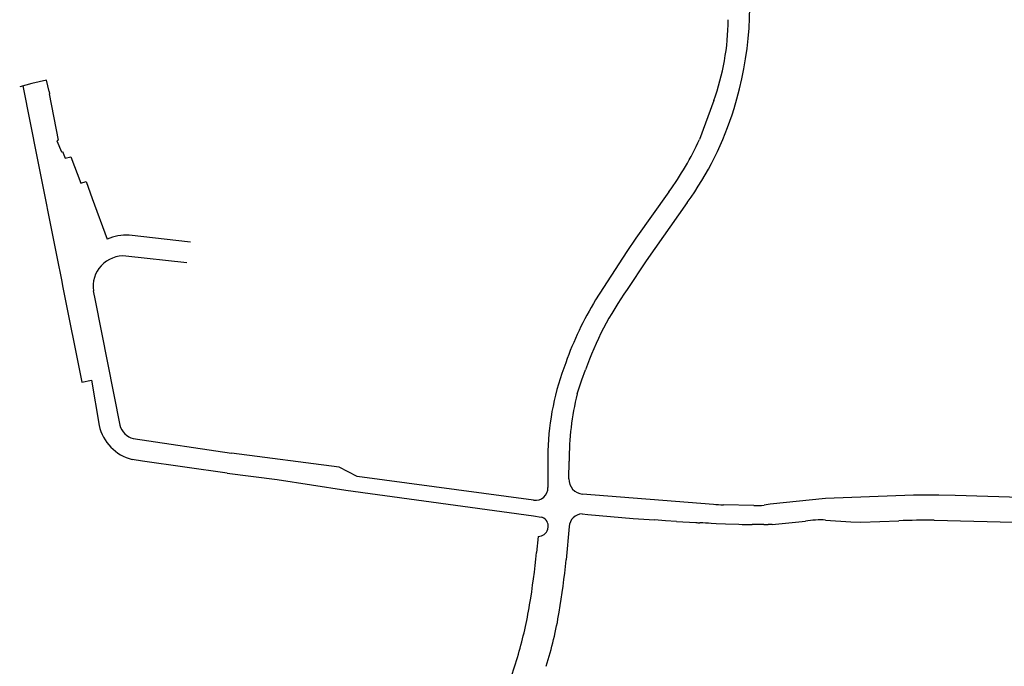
# Model space of a CAD drawing. Extents: x 148869 to 161638, y 453607 to 469810.
# Tile 929 of 1056: x 159131.67 to 159133.62, y 459854.36 to 459855.64. Entities that reach past the tile are written whole.
import ezdxf

# ---------------------------------------------------------------- set-up
doc = ezdxf.new("R2010")
doc.units = 0
doc.layers.add('LKI_V01_KANTRIJWEG', color=252, linetype='CONTINUOUS')

msp = doc.modelspace()

# ---------------------------------------------------------------- linework, layer by layer
at = {"layer": 'LKI_V01_KANTRIJWEG'}
for p, q in [((159131.6895, 459855.5148), (159131.6656, 459855.5085)), ((159131.6895, 459855.5148), (159131.6656, 459855.5085)), ((159131.7187, 459855.5215), (159131.6895, 459855.5148)), ((159131.7187, 459855.5215), (159131.6895, 459855.5148)), ((159131.7243, 459855.4988), (159131.7187, 459855.5215)), ((159131.7243, 459855.4988), (159131.7187, 459855.5215)), ((159131.672, 459855.5102), (159131.7001, 459855.3666)), ((159131.672, 459855.5102), (159131.7001, 459855.3666)), ((159133.0437, 459855.4809), (159133.0152, 459855.4038)), ((159133.0437, 459855.4809), (159133.0152, 459855.4038)), ((159131.7001, 459855.3666), (159131.7394, 459855.1708)), ((159131.7001, 459855.3666), (159131.7394, 459855.1708)), ((159131.7973, 459855.3206), (159131.8097, 459855.2868)), ((159131.7973, 459855.3206), (159131.8097, 459855.2868)), ((159131.8097, 459855.2868), (159131.8391, 459855.2061)), ((159131.8097, 459855.2868), (159131.8391, 459855.2061)), ((159132.0048, 459855.1999), (159131.8831, 459855.214)), ((159132.0048, 459855.1999), (159131.8831, 459855.214)), ((159131.7394, 459855.1708), (159131.7492, 459855.1221)), ((159131.7394, 459855.1708), (159131.7492, 459855.1221)), ((159131.9976, 459855.1587), (159131.8765, 459855.1725)), ((159131.9976, 459855.1587), (159131.8765, 459855.1725)), ((159131.7492, 459855.1221), (159131.7509, 459855.1134)), ((159131.7492, 459855.1221), (159131.7509, 459855.1134)), ((159131.8118, 459855.1031), (159131.8155, 459855.0845)), ((159131.8118, 459855.1031), (159131.8155, 459855.0845)), ((159131.8155, 459855.0845), (159131.8644, 459854.8367)), ((159131.8155, 459855.0845), (159131.8644, 459854.8367)), ((159132.7496, 459854.9607), (159132.7421, 459854.9393)), ((159132.7496, 459854.9607), (159132.7421, 459854.9393)), ((159132.7816, 459854.9269), (159132.7889, 459854.9463)), ((159132.7816, 459854.9269), (159132.7889, 459854.9463)), ((159131.8083, 459854.926), (159131.8234, 459854.8364)), ((159131.8083, 459854.926), (159131.8234, 459854.8364)), ((159132.7724, 459854.8988), (159132.7816, 459854.9269)), ((159132.7724, 459854.8988), (159132.7816, 459854.9269)), ((159131.8912, 459854.8101), (159132.086, 459854.7813)), ((159131.8912, 459854.8101), (159132.086, 459854.7813)), ((159132.7143, 459854.7637), (159132.7142, 459854.7133)), ((159132.7143, 459854.7637), (159132.7142, 459854.7133)), ((159132.7559, 459854.7304), (159132.7564, 459854.7651)), ((159132.7559, 459854.7304), (159132.7564, 459854.7651)), ((159132.3129, 459854.7077), (159132.6858, 459854.6567)), ((159132.3129, 459854.7077), (159132.6858, 459854.6567)), ((159133.0429, 459854.6796), (159132.783, 459854.7)), ((159133.0429, 459854.6796), (159132.783, 459854.7)), ((159133.1231, 459854.6774), (159133.0626, 459854.6787)), ((159133.1231, 459854.6774), (159133.0626, 459854.6787)), ((159132.6858, 459854.6567), (159132.7007, 459854.654)), ((159132.6858, 459854.6567), (159132.7007, 459854.654)), ((159132.7821, 459854.6605), (159132.7937, 459854.6597)), ((159132.7821, 459854.6605), (159132.7937, 459854.6597)), ((159132.7567, 459854.6355), (159132.7504, 459854.5693)), ((159132.7567, 459854.6355), (159132.7504, 459854.5693)), ((159132.9477, 459854.647), (159132.9257, 459854.6487)), ((159132.9477, 459854.647), (159132.9257, 459854.6487)), ((159132.9698, 459854.6455), (159132.9477, 459854.647)), ((159132.9698, 459854.6455), (159132.9477, 459854.647)), ((159132.9698, 459854.6455), (159133.0078, 459854.6434)), ((159132.9698, 459854.6455), (159133.0078, 459854.6434)), ((159133.048, 459854.6412), (159133.0384, 459854.6417)), ((159133.048, 459854.6412), (159133.0384, 459854.6417)), ((159133.0666, 459854.6405), (159133.048, 459854.6412)), ((159133.0666, 459854.6405), (159133.048, 459854.6412)), ((159133.0932, 459854.6399), (159133.0666, 459854.6405)), ((159133.0932, 459854.6399), (159133.0666, 459854.6405)), ((159133.143, 459854.6396), (159133.1195, 459854.6396)), ((159133.143, 459854.6396), (159133.1195, 459854.6396)), ((159133.143, 459854.6396), (159133.1513, 459854.6397)), ((159133.143, 459854.6396), (159133.1513, 459854.6397)), ((159133.1597, 459854.6399), (159133.2256, 459854.6465)), ((159133.1597, 459854.6399), (159133.2256, 459854.6465)), ((159133.2655, 459854.6484), (159133.3157, 459854.6446)), ((159133.2655, 459854.6484), (159133.3157, 459854.6446)), ((159133.3157, 459854.6446), (159133.3357, 459854.644)), ((159133.3157, 459854.6446), (159133.3357, 459854.644)), ((159133.3357, 459854.644), (159133.4106, 459854.6471)), ((159133.3357, 459854.644), (159133.4106, 459854.6471)), ((159132.6951, 459854.6159), (159132.6916, 459854.5841)), ((159132.6951, 459854.6159), (159132.6916, 459854.5841))]:
    msp.add_line(p, q, dxfattribs=at)
for points in [[(159131.7243, 459855.4988), (159131.7251, 459855.4947), (159131.724, 459855.4943), (159131.7417, 459855.4023), (159131.7396, 459855.4012), (159131.7484, 459855.3793), (159131.7508, 459855.3801), (159131.7561, 459855.3666), (159131.7672, 459855.3696), (159131.7868, 459855.3168), (159131.7973, 459855.3206)], [(159131.7243, 459855.4988), (159131.7251, 459855.4947), (159131.724, 459855.4943), (159131.7417, 459855.4023), (159131.7396, 459855.4012), (159131.7484, 459855.3793), (159131.7508, 459855.3801), (159131.7561, 459855.3666), (159131.7672, 459855.3696), (159131.7868, 459855.3168), (159131.7973, 459855.3206)], [(159132.9544, 459855.2997), (159132.8891, 459855.2079), (159132.871, 459855.1814), (159132.809, 459855.0854)], [(159132.9544, 459855.2997), (159132.8891, 459855.2079), (159132.871, 459855.1814), (159132.809, 459855.0854)], [(159132.9908, 459855.2785), (159132.9092, 459855.1631), (159132.8716, 459855.1061)], [(159132.9908, 459855.2785), (159132.9092, 459855.1631), (159132.8716, 459855.1061)], [(159131.7509, 459855.1134), (159131.7887, 459854.9223), (159131.8083, 459854.926)], [(159131.7509, 459855.1134), (159131.7887, 459854.9223), (159131.8083, 459854.926)], [(159132.6858, 459854.6877), (159132.3355, 459854.7349), (159132.2996, 459854.7531), (159132.086, 459854.7813)], [(159132.6858, 459854.6877), (159132.3355, 459854.7349), (159132.2996, 459854.7531), (159132.086, 459854.7813)], [(159132.0777, 459854.7416), (159131.9093, 459854.7651), (159131.8891, 459854.7688)], [(159132.0777, 459854.7416), (159131.9093, 459854.7651), (159131.8891, 459854.7688)], [(159132.0777, 459854.7416), (159132.1771, 459854.729), (159132.3129, 459854.7077)], [(159132.0777, 459854.7416), (159132.1771, 459854.729), (159132.3129, 459854.7077)], [(159133.4401, 459854.6977), (159133.2653, 459854.6912), (159133.1556, 459854.6799), (159133.1433, 459854.678)], [(159133.4401, 459854.6977), (159133.2653, 459854.6912), (159133.1556, 459854.6799), (159133.1433, 459854.678)], [(159135.0126, 459854.623), (159134.9195, 459854.6262), (159134.897, 459854.6265), (159134.7249, 459854.6385), (159134.4883, 459854.6532), (159134.1248, 459854.6664), (159134.1126, 459854.6792), (159133.955, 459854.6839), (159133.5226, 459854.6974), (159133.4905, 459854.6977)], [(159135.0126, 459854.623), (159134.9195, 459854.6262), (159134.897, 459854.6265), (159134.7249, 459854.6385), (159134.4883, 459854.6532), (159134.1248, 459854.6664), (159134.1126, 459854.6792), (159133.955, 459854.6839), (159133.5226, 459854.6974), (159133.4905, 459854.6977)], [(159132.7937, 459854.6597), (159132.8832, 459854.6518), (159132.9257, 459854.6487)], [(159132.7937, 459854.6597), (159132.8832, 459854.6518), (159132.9257, 459854.6487)], [(159133.4811, 459854.6484), (159133.6387, 459854.6439), (159134.0753, 459854.6301), (159134.1983, 459854.6257), (159134.4552, 459854.6163)], [(159133.4811, 459854.6484), (159133.6387, 459854.6439), (159134.0753, 459854.6301), (159134.1983, 459854.6257), (159134.4552, 459854.6163)]]:
    msp.add_lwpolyline(points, dxfattribs=at)
for centre, radius, start, end in [((159132.4041, 459855.6748), 0.7113, 342.852, 9.0421), ((159132.4041, 459855.6748), 0.7113, 342.852, 9.0421), ((159132.5746, 459855.6473), 0.4978, 340.4722, 359.3426), ((159132.5746, 459855.6473), 0.4978, 340.4722, 359.3426), ((159132.4801, 459855.6494), 0.6311, 324.0071, 343.0226), ((159132.4801, 459855.6494), 0.6311, 324.0071, 343.0226), ((159132.4429, 459855.6679), 0.6303, 324.2483, 335.223), ((159132.4429, 459855.6679), 0.6303, 324.2483, 335.223), ((159131.8808, 459855.101), 0.1131, 88.854, 111.6318), ((159131.8808, 459855.101), 0.1131, 88.854, 111.6318), ((159131.8718, 459855.112), 0.0606, 85.5603, 188.4808), ((159131.8718, 459855.112), 0.0606, 85.5603, 188.4808), ((159133.3983, 459854.7322), 0.6459, 144.6303, 160.6416), ((159133.3983, 459854.7322), 0.6459, 144.6303, 160.6416), ((159133.4048, 459854.7249), 0.6964, 148.8287, 160.2118), ((159133.4048, 459854.7249), 0.6964, 148.8287, 160.2118), ((159133.2223, 459854.7732), 0.5081, 160.9179, 181.0758), ((159133.2223, 459854.7732), 0.5081, 160.9179, 181.0758), ((159133.3107, 459854.7665), 0.5543, 166.1946, 180.1476), ((159133.3107, 459854.7665), 0.5543, 166.1946, 180.1476), ((159131.9103, 459854.8552), 0.089, 192.2396, 256.2049), ((159131.9103, 459854.8552), 0.089, 192.2396, 256.2049), ((159131.9002, 459854.846), 0.0369, 194.5943, 256.0074), ((159131.9002, 459854.846), 0.0369, 194.5943, 256.0074), ((159132.6892, 459854.7125), 0.025, 262.2693, 1.9033), ((159132.6892, 459854.7125), 0.025, 262.2693, 1.9033), ((159132.7853, 459854.7294), 0.0294, 177.995, 265.5803), ((159132.7853, 459854.7294), 0.0294, 177.995, 265.5803), ((159133.4651, 459853.6198), 1.0782, 88.6483, 91.329), ((159133.4651, 459853.6198), 1.0782, 88.6483, 91.329), ((159133.0672, 459854.9926), 0.3139, 265.5556, 269.1576), ((159133.0672, 459854.9926), 0.3139, 265.5556, 269.1576), ((159133.1281, 459854.8478), 0.1705, 268.3008, 275.1002), ((159133.1281, 459854.8478), 0.1705, 268.3008, 275.1002), ((159132.6976, 459854.6371), 0.0172, 359.9871, 79.4842), ((159132.6976, 459854.6371), 0.0172, 359.9871, 79.4842), ((159132.7829, 459854.6342), 0.0263, 91.888, 177.1338), ((159132.7829, 459854.6342), 0.0263, 91.888, 177.1338), ((159132.6946, 459854.6359), 0.0202, 343.9889, 3.3121), ((159132.6946, 459854.6359), 0.0202, 343.9889, 3.3121), ((159133.0157, 459854.7188), 0.0758, 264.0371, 270.0732), ((159133.0157, 459854.7188), 0.0758, 264.0371, 270.0732), ((159133.0008, 459854.2018), 0.4414, 85.1112, 88.0488), ((159133.0008, 459854.2018), 0.4414, 85.1112, 88.0488), ((159133.1125, 459855.1608), 0.5212, 267.881, 270.7648), ((159133.1125, 459855.1608), 0.5212, 267.881, 270.7648), ((159133.1573, 459854.5699), 0.07, 88.0153, 94.8626), ((159133.1573, 459854.5699), 0.07, 88.0153, 94.8626), ((159133.2549, 459854.4507), 0.1979, 86.9309, 98.519), ((159133.2549, 459854.4507), 0.1979, 86.9309, 98.519), ((159133.4964, 459851.8903), 2.7581, 90.3174, 91.781), ((159133.4964, 459851.8903), 2.7581, 90.3174, 91.781), ((159132.6949, 459854.6359), 0.02, 270.717, 343.9656), ((159132.6949, 459854.6359), 0.02, 270.717, 343.9656), ((159131.2004, 459854.7254), 1.4978, 350.5749, 354.5868), ((159131.2004, 459854.7254), 1.4978, 350.5749, 354.5868), ((159130.9293, 459854.7598), 1.8311, 350.756, 354.0272), ((159130.9293, 459854.7598), 1.8311, 350.756, 354.0272), ((159131.7345, 459854.6425), 0.9574, 344.2196, 350.234), ((159131.7345, 459854.6425), 0.9574, 344.2196, 350.234), ((159131.9434, 459854.5985), 0.8043, 342.6087, 350.4926), ((159131.9434, 459854.5985), 0.8043, 342.6087, 350.4926), ((159131.7136, 459854.6646), 0.9837, 337.1865, 343.3138), ((159131.7136, 459854.6646), 0.9837, 337.1865, 343.3138)]:
    msp.add_arc(centre, radius, start, end, dxfattribs=at)

doc.saveas('drawing.dxf')
